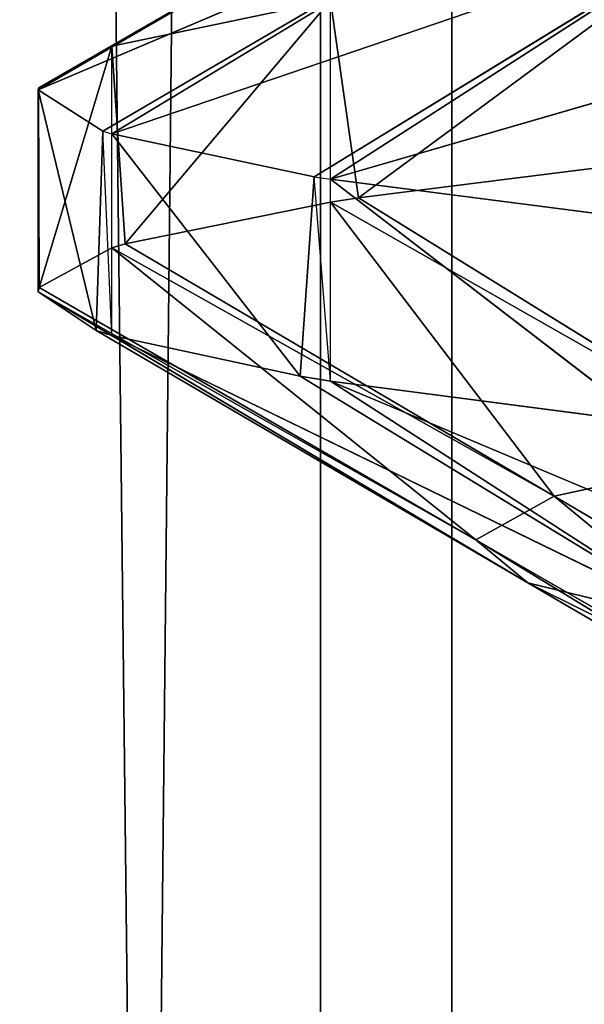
# Model space of a CAD drawing. Extents: x 23.4 to 34.4, y 0.2 to 38.3.
# Tile 523 of 595: x 28.6358 to 28.6708, y 26.2393 to 26.3004. Entities that reach past the tile are written whole.
import ezdxf

# ---------------------------------------------------------------- set-up
doc = ezdxf.new("R2010")
doc.units = 0
doc.header["$LTSCALE"] = 2.54
doc.layers.get('0').update_dxf_attribs({"color": 13, "linetype": 'CONTINUOUS'})

# ---------------------------------------------------------------- blocks, each defined once
blk = doc.blocks.new('SZCZOTKA_DO_WC_MOURO_-_WOL')
at = {"color": 0}
for p, q in [((28.625885, 24.445999, 4.452775), (28.65444, 27.183499, 4.400842)), ((28.625885, 24.445999, 4.452775), (28.65444, 27.183499, 4.400842)), ((28.662585, 24.445999, 4.790789), (28.631888, 27.183499, 4.740093)), ((28.662585, 24.445999, 4.790789), (28.631888, 27.183499, 4.740093)), ((28.65444, 24.445999, 4.400842), (28.65444, 27.183499, 4.400842)), ((28.65444, 24.445999, 4.400842), (28.65444, 27.183499, 4.400842)), ((28.662585, 24.445999, 4.790789), (28.662585, 27.183499, 4.790789)), ((28.662585, 24.445999, 4.790789), (28.662585, 27.183499, 4.790789)), ((28.641522, 26.298715, 4.642094), (28.668488, 26.314444, 4.639148)), ((28.641522, 26.298715, 4.642094), (28.668488, 26.314444, 4.639148)), ((28.664038, 26.311752, 4.592319), (28.636963, 26.295999, 4.589999)), ((28.636975, 26.296127, 4.59255), (28.664038, 26.311752, 4.592319)), ((28.641522, 26.298715, 4.642094), (28.664038, 26.311752, 4.592319)), ((28.641522, 26.298715, 4.642094), (28.664038, 26.311752, 4.592319)), ((28.636963, 26.295999, 4.589999), (28.667673, 26.309082, 4.545541)), ((28.636963, 26.295999, 4.589999), (28.667673, 26.309082, 4.545541)), ((28.64097, 26.293457, 4.541133), (28.667673, 26.309082, 4.545541)), ((28.667673, 26.309082, 4.545541), (28.641522, 26.293283, 4.537905)), ((28.641522, 26.293283, 4.537905), (28.679578, 26.306247, 4.499187)), ((28.641522, 26.293283, 4.537905), (28.679578, 26.306247, 4.499187)), ((28.654056, 26.290622, 4.490182), (28.679578, 26.306247, 4.499187)), ((28.679578, 26.306247, 4.499187), (28.655057, 26.290463, 4.487394)), ((28.656799, 26.289307, 4.697271), (28.677158, 26.304382, 4.74)), ((28.656799, 26.289307, 4.697271), (28.677158, 26.304382, 4.74)), ((28.655057, 26.290463, 4.487394), (28.699509, 26.303372, 4.455429)), ((28.655057, 26.290463, 4.487394), (28.699509, 26.303372, 4.455429)), ((28.655057, 26.301538, 4.692606), (28.641522, 26.298715, 4.642094)), ((28.655057, 26.301538, 4.692606), (28.641522, 26.298715, 4.642094)), ((28.642352, 26.286459, 4.646597), (28.655057, 26.301538, 4.692606)), ((28.642352, 26.286459, 4.646597), (28.655057, 26.301538, 4.692606)), ((28.655057, 26.289038, 4.692606), (28.655057, 26.301538, 4.692606)), ((28.656799, 26.289307, 4.697271), (28.655057, 26.301538, 4.692606)), ((28.641522, 26.298715, 4.642094), (28.636975, 26.296127, 4.59255)), ((28.641522, 26.298715, 4.642094), (28.636975, 26.296127, 4.59255)), ((28.637009, 26.283759, 4.595103), (28.641522, 26.298715, 4.642094)), ((28.637009, 26.283759, 4.595103), (28.641522, 26.298715, 4.642094)), ((28.641522, 26.286215, 4.642094), (28.641522, 26.298715, 4.642094)), ((28.642352, 26.286459, 4.646597), (28.641522, 26.298715, 4.642094)), ((28.636963, 26.283499, 4.589999), (28.636975, 26.296127, 4.59255)), ((28.636975, 26.296127, 4.59255), (28.636963, 26.295999, 4.589999)), ((28.637009, 26.283759, 4.595103), (28.636975, 26.296127, 4.59255)), ((28.640558, 26.281097, 4.543712), (28.636963, 26.295999, 4.589999)), ((28.636963, 26.295999, 4.589999), (28.64097, 26.293457, 4.541133)), ((28.640558, 26.281097, 4.543712), (28.636963, 26.295999, 4.589999)), ((28.636963, 26.283499, 4.589999), (28.636963, 26.295999, 4.589999)), ((28.636963, 26.295999, 4.589999), (28.64097, 26.293457, 4.541133)), ((28.640558, 26.281097, 4.543712), (28.64097, 26.293457, 4.541133)), ((28.641522, 26.280783, 4.537905), (28.64097, 26.293457, 4.541133)), ((28.64097, 26.293457, 4.541133), (28.641522, 26.293283, 4.537905)), ((28.653186, 26.278265, 4.492682), (28.641522, 26.293283, 4.537905)), ((28.641522, 26.293283, 4.537905), (28.654056, 26.290622, 4.490182)), ((28.653186, 26.278265, 4.492682), (28.641522, 26.293283, 4.537905)), ((28.641522, 26.280783, 4.537905), (28.641522, 26.293283, 4.537905)), ((28.641522, 26.293283, 4.537905), (28.654056, 26.290622, 4.490182)), ((28.656799, 26.289307, 4.697271), (28.677158, 26.291882, 4.739999)), ((28.656799, 26.289307, 4.697271), (28.677158, 26.291882, 4.739999)), ((28.653186, 26.278265, 4.492682), (28.654056, 26.290622, 4.490182)), ((28.655057, 26.277963, 4.487394), (28.654056, 26.290622, 4.490182)), ((28.654056, 26.290622, 4.490182), (28.655057, 26.290463, 4.487394)), ((28.674673, 26.275391, 4.444387), (28.655057, 26.290463, 4.487394)), ((28.655057, 26.290463, 4.487394), (28.677158, 26.287619, 4.44)), ((28.674673, 26.275391, 4.444387), (28.655057, 26.290463, 4.487394)), ((28.655057, 26.277963, 4.487394), (28.655057, 26.290463, 4.487394)), ((28.655057, 26.290463, 4.487394), (28.677158, 26.287619, 4.44)), ((28.642352, 26.286459, 4.646597), (28.655057, 26.289038, 4.692606)), ((28.642352, 26.286459, 4.646597), (28.655057, 26.289038, 4.692606)), ((28.655057, 26.289038, 4.692606), (28.656799, 26.289307, 4.697271)), ((28.682071, 26.273682, 4.687593), (28.655057, 26.289038, 4.692606)), ((28.655057, 26.289038, 4.692606), (28.668927, 26.270834, 4.641491)), ((28.655057, 26.289038, 4.692606), (28.668927, 26.270834, 4.641491)), ((28.682071, 26.273682, 4.687593), (28.655057, 26.289038, 4.692606)), ((28.656799, 26.289307, 4.697271), (28.682071, 26.273682, 4.687593)), ((28.656799, 26.289307, 4.697271), (28.682071, 26.273682, 4.687593)), ((28.641522, 26.286215, 4.642094), (28.642352, 26.286459, 4.646597)), ((28.642352, 26.286459, 4.646597), (28.668927, 26.270834, 4.641491)), ((28.642352, 26.286459, 4.646597), (28.668927, 26.270834, 4.641491)), ((28.637009, 26.283759, 4.595103), (28.641522, 26.286215, 4.642094)), ((28.637009, 26.283759, 4.595103), (28.641522, 26.286215, 4.642094)), ((28.668927, 26.270834, 4.641491), (28.641522, 26.286215, 4.642094)), ((28.641522, 26.286215, 4.642094), (28.664066, 26.268134, 4.594643)), ((28.641522, 26.286215, 4.642094), (28.664066, 26.268134, 4.594643)), ((28.668927, 26.270834, 4.641491), (28.641522, 26.286215, 4.642094)), ((28.636963, 26.283499, 4.589999), (28.637009, 26.283759, 4.595103)), ((28.640558, 26.281097, 4.543712), (28.636963, 26.283499, 4.589999)), ((28.664066, 26.268134, 4.594643), (28.636963, 26.283499, 4.589999)), ((28.636963, 26.283499, 4.589999), (28.667294, 26.265472, 4.547888)), ((28.636963, 26.283499, 4.589999), (28.667294, 26.265472, 4.547888)), ((28.640558, 26.281097, 4.543712), (28.636963, 26.283499, 4.589999)), ((28.664066, 26.268134, 4.594643), (28.636963, 26.283499, 4.589999)), ((28.637009, 26.283759, 4.595103), (28.664066, 26.268134, 4.594643)), ((28.637009, 26.283759, 4.595103), (28.664066, 26.268134, 4.594643)), ((28.640558, 26.281097, 4.543712), (28.667294, 26.265472, 4.547888)), ((28.640558, 26.281097, 4.543712), (28.667294, 26.265472, 4.547888)), ((28.641522, 26.280783, 4.537905), (28.640558, 26.281097, 4.543712)), ((28.653186, 26.278265, 4.492682), (28.641522, 26.280783, 4.537905)), ((28.667294, 26.265472, 4.547888), (28.641522, 26.280783, 4.537905)), ((28.641522, 26.280783, 4.537905), (28.678787, 26.262643, 4.501461)), ((28.641522, 26.280783, 4.537905), (28.678787, 26.262643, 4.501461)), ((28.653186, 26.278265, 4.492682), (28.641522, 26.280783, 4.537905)), ((28.667294, 26.265472, 4.547888), (28.641522, 26.280783, 4.537905)), ((28.653186, 26.278265, 4.492682), (28.678787, 26.262643, 4.501461)), ((28.653186, 26.278265, 4.492682), (28.678787, 26.262643, 4.501461)), ((28.655057, 26.277963, 4.487394), (28.653186, 26.278265, 4.492682)), ((28.674673, 26.275391, 4.444387), (28.655057, 26.277963, 4.487394)), ((28.678787, 26.262643, 4.501461), (28.655057, 26.277963, 4.487394)), ((28.655057, 26.277963, 4.487394), (28.698334, 26.259766, 4.457523)), ((28.655057, 26.277963, 4.487394), (28.698334, 26.259766, 4.457523)), ((28.674673, 26.275391, 4.444387), (28.655057, 26.277963, 4.487394)), ((28.678787, 26.262643, 4.501461), (28.655057, 26.277963, 4.487394)), ((28.668927, 26.270834, 4.641491), (28.682071, 26.273682, 4.687593)), ((28.668927, 26.270834, 4.641491), (28.682071, 26.273682, 4.687593)), ((28.664066, 26.268134, 4.594643), (28.668927, 26.270834, 4.641491)), ((28.664066, 26.268134, 4.594643), (28.668927, 26.270834, 4.641491)), ((28.668927, 26.270834, 4.641491), (28.695505, 26.255209, 4.636386)), ((28.668927, 26.270834, 4.641491), (28.695505, 26.255209, 4.636386)), ((28.668927, 26.270834, 4.641491), (28.691125, 26.252509, 4.594183)), ((28.668927, 26.270834, 4.641491), (28.691125, 26.252509, 4.594183)), ((28.667294, 26.265472, 4.547888), (28.664066, 26.268134, 4.594643)), ((28.664066, 26.268134, 4.594643), (28.691125, 26.252509, 4.594183)), ((28.664066, 26.268134, 4.594643), (28.691125, 26.252509, 4.594183)), ((28.664066, 26.268134, 4.594643), (28.694034, 26.249847, 4.552063)), ((28.664066, 26.268134, 4.594643), (28.694034, 26.249847, 4.552063)), ((28.667294, 26.265472, 4.547888), (28.664066, 26.268134, 4.594643)), ((28.678787, 26.262643, 4.501461), (28.667294, 26.265472, 4.547888)), ((28.667294, 26.265472, 4.547888), (28.694034, 26.249847, 4.552063)), ((28.667294, 26.265472, 4.547888), (28.694034, 26.249847, 4.552063)), ((28.667294, 26.265472, 4.547888), (28.704385, 26.247015, 4.51024)), ((28.667294, 26.265472, 4.547888), (28.704385, 26.247015, 4.51024)), ((28.678787, 26.262643, 4.501461), (28.667294, 26.265472, 4.547888))]:
    blk.add_line(p, q, dxfattribs=at)
mesh = blk.add_polyface(dxfattribs=at)
corners = [(34.436963, 37.783499, 8.989999), (23.436964, 0.7835, 8.989999), (23.436964, 37.783499, 8.989999)]
mesh.append_faces([[corners[k] for k in face] for face in [(0, 1, 2)]], dxfattribs={"color": 0})
mesh = blk.add_polyface(dxfattribs=at)
corners = [(34.436963, 37.783499, 8.989999), (33.936963, 0.2835, 8.989999), (23.436964, 0.7835, 8.989999)]
mesh.append_faces([[corners[k] for k in face] for face in [(0, 1, 2)]], dxfattribs={"color": 0})
mesh = blk.add_polyface(dxfattribs=at)
corners = [(34.436963, 37.783499, 9.189999), (23.436964, 37.783499, 9.189999), (34.436963, 0.7835, 9.189999)]
mesh.append_faces([[corners[k] for k in face] for face in [(0, 1, 2)]], dxfattribs={"color": 0})
mesh = blk.add_polyface(dxfattribs=at)
corners = [(34.436963, 0.7835, 9.189999), (23.436964, 37.783499, 9.189999), (23.436964, 0.7835, 9.189999)]
mesh.append_faces([[corners[k] for k in face] for face in [(0, 1, 2)]], dxfattribs={"color": 0})
mesh = blk.add_polyface(dxfattribs=at)
corners = [(28.713818, 24.433501, 3.821751), (28.583804, 24.433501, 3.872171), (28.713818, 36.333499, 3.821751)]
mesh.append_faces([[corners[k] for k in face] for face in [(0, 1, 2)]], dxfattribs={"color": 0})
mesh = blk.add_polyface(dxfattribs=at)
corners = [(28.713818, 36.333499, 3.821751), (28.583804, 24.433501, 3.872171), (28.583804, 36.333499, 3.872171)]
mesh.append_faces([[corners[k] for k in face] for face in [(0, 1, 2)]], dxfattribs={"color": 0})
mesh = blk.add_polyface(dxfattribs=at)
corners = [(28.746091, 24.433501, 5.366895), (28.614084, 36.333499, 5.321947), (28.614084, 24.433501, 5.321947)]
mesh.append_faces([[corners[k] for k in face] for face in [(0, 1, 2)]], dxfattribs={"color": 0})
mesh = blk.add_polyface(dxfattribs=at)
corners = [(28.746091, 36.333499, 5.366895), (28.614084, 36.333499, 5.321947), (28.746091, 24.433501, 5.366895)]
mesh.append_faces([[corners[k] for k in face] for face in [(0, 1, 2)]], dxfattribs={"color": 0})
mesh = blk.add_polyface(dxfattribs=at)
corners = [(28.625885, 27.183499, 4.452775), (28.625885, 24.445999, 4.452775), (28.65444, 27.183499, 4.400842)]
mesh.append_faces([[corners[k] for k in face] for face in [(0, 1, 2)]], dxfattribs={"color": 0})
mesh = blk.add_polyface(dxfattribs=at)
corners = [(28.65444, 27.183499, 4.400842), (28.625885, 24.445999, 4.452775), (28.65444, 24.445999, 4.400842)]
mesh.append_faces([[corners[k] for k in face] for face in [(0, 1, 2)]], dxfattribs={"color": 0})
mesh = blk.add_polyface(dxfattribs=at)
corners = [(28.662585, 27.183499, 4.790789), (28.662585, 24.445999, 4.790789), (28.631888, 27.183499, 4.740093)]
mesh.append_faces([[corners[k] for k in face] for face in [(0, 1, 2)]], dxfattribs={"color": 0})
mesh = blk.add_polyface(dxfattribs=at)
corners = [(28.631888, 27.183499, 4.740093), (28.662585, 24.445999, 4.790789), (28.631888, 24.445999, 4.740093)]
mesh.append_faces([[corners[k] for k in face] for face in [(0, 1, 2)]], dxfattribs={"color": 0})
mesh = blk.add_polyface(dxfattribs=at)
corners = [(28.65444, 27.183499, 4.400842), (28.65444, 24.445999, 4.400842), (28.69158, 27.183499, 4.354656)]
mesh.append_faces([[corners[k] for k in face] for face in [(0, 1, 2)]], dxfattribs={"color": 0})
mesh = blk.add_polyface(dxfattribs=at)
corners = [(28.69158, 27.183499, 4.354656), (28.65444, 24.445999, 4.400842), (28.69158, 24.445999, 4.354656)]
mesh.append_faces([[corners[k] for k in face] for face in [(0, 1, 2)]], dxfattribs={"color": 0})
mesh = blk.add_polyface(dxfattribs=at)
corners = [(28.70162, 27.183499, 4.835384), (28.70162, 24.445999, 4.835384), (28.662585, 27.183499, 4.790789)]
mesh.append_faces([[corners[k] for k in face] for face in [(0, 1, 2)]], dxfattribs={"color": 0})
mesh = blk.add_polyface(dxfattribs=at)
corners = [(28.662585, 27.183499, 4.790789), (28.70162, 24.445999, 4.835384), (28.662585, 24.445999, 4.790789)]
mesh.append_faces([[corners[k] for k in face] for face in [(0, 1, 2)]], dxfattribs={"color": 0})
mesh = blk.add_polyface(dxfattribs=at)
corners = [(28.641522, 26.298715, 4.642094), (28.668488, 26.314444, 4.639148), (28.664038, 26.311752, 4.592319)]
mesh.append_faces([[corners[k] for k in face] for face in [(0, 1, 2)]], dxfattribs={"color": 0})
mesh = blk.add_polyface(dxfattribs=at)
corners = [(28.655057, 26.301538, 4.692606), (28.668488, 26.314444, 4.639148), (28.641522, 26.298715, 4.642094)]
mesh.append_faces([[corners[k] for k in face] for face in [(0, 1, 2)]], dxfattribs={"color": 0})
mesh = blk.add_polyface(dxfattribs=at)
corners = [(28.664038, 26.311752, 4.592319), (28.667673, 26.309082, 4.545541), (28.636963, 26.295999, 4.589999)]
mesh.append_faces([[corners[k] for k in face] for face in [(0, 1, 2)]], dxfattribs={"color": 0})
mesh = blk.add_polyface(dxfattribs=at)
corners = [(28.641522, 26.298715, 4.642094), (28.664038, 26.311752, 4.592319), (28.636975, 26.296127, 4.59255)]
mesh.append_faces([[corners[k] for k in face] for face in [(0, 1, 2)]], dxfattribs={"color": 0})
mesh = blk.add_polyface(dxfattribs=at)
corners = [(28.636963, 26.295999, 4.589999), (28.667673, 26.309082, 4.545541), (28.64097, 26.293457, 4.541133)]
mesh.append_faces([[corners[k] for k in face] for face in [(0, 1, 2)]], dxfattribs={"color": 0})
mesh = blk.add_polyface(dxfattribs=at)
corners = [(28.667673, 26.309082, 4.545541), (28.679578, 26.306247, 4.499187), (28.641522, 26.293283, 4.537905)]
mesh.append_faces([[corners[k] for k in face] for face in [(0, 1, 2)]], dxfattribs={"color": 0})
mesh = blk.add_polyface(dxfattribs=at)
corners = [(28.641522, 26.293283, 4.537905), (28.679578, 26.306247, 4.499187), (28.654056, 26.290622, 4.490182)]
mesh.append_faces([[corners[k] for k in face] for face in [(0, 1, 2)]], dxfattribs={"color": 0})
mesh = blk.add_polyface(dxfattribs=at)
corners = [(28.679578, 26.306247, 4.499187), (28.699509, 26.303372, 4.455429), (28.655057, 26.290463, 4.487394)]
mesh.append_faces([[corners[k] for k in face] for face in [(0, 1, 2)]], dxfattribs={"color": 0})
mesh = blk.add_polyface(dxfattribs=at)
corners = [(28.677158, 26.304382, 4.74), (28.655057, 26.301538, 4.692606), (28.656799, 26.289307, 4.697271)]
mesh.append_faces([[corners[k] for k in face] for face in [(0, 1, 2)]], dxfattribs={"color": 0})
mesh = blk.add_polyface(dxfattribs=at)
corners = [(28.677158, 26.304382, 4.74), (28.656799, 26.289307, 4.697271), (28.677158, 26.291882, 4.739999)]
mesh.append_faces([[corners[k] for k in face] for face in [(0, 1, 2)]], dxfattribs={"color": 0})
mesh = blk.add_polyface(dxfattribs=at)
corners = [(28.655057, 26.290463, 4.487394), (28.699509, 26.303372, 4.455429), (28.677158, 26.287619, 4.44)]
mesh.append_faces([[corners[k] for k in face] for face in [(0, 1, 2)]], dxfattribs={"color": 0})
mesh = blk.add_polyface(dxfattribs=at)
corners = [(28.655057, 26.301538, 4.692606), (28.641522, 26.298715, 4.642094), (28.642352, 26.286459, 4.646597)]
mesh.append_faces([[corners[k] for k in face] for face in [(0, 1, 2)]], dxfattribs={"color": 0})
mesh = blk.add_polyface(dxfattribs=at)
corners = [(28.655057, 26.301538, 4.692606), (28.642352, 26.286459, 4.646597), (28.655057, 26.289038, 4.692606)]
mesh.append_faces([[corners[k] for k in face] for face in [(0, 1, 2)]], dxfattribs={"color": 0})
mesh = blk.add_polyface(dxfattribs=at)
corners = [(28.641522, 26.298715, 4.642094), (28.636975, 26.296127, 4.59255), (28.637009, 26.283759, 4.595103)]
mesh.append_faces([[corners[k] for k in face] for face in [(0, 1, 2)]], dxfattribs={"color": 0})
mesh = blk.add_polyface(dxfattribs=at)
corners = [(28.641522, 26.298715, 4.642094), (28.637009, 26.283759, 4.595103), (28.641522, 26.286215, 4.642094)]
mesh.append_faces([[corners[k] for k in face] for face in [(0, 1, 2)]], dxfattribs={"color": 0})
mesh = blk.add_polyface(dxfattribs=at)
corners = [(28.636963, 26.295999, 4.589999), (28.64097, 26.293457, 4.541133), (28.640558, 26.281097, 4.543712)]
mesh.append_faces([[corners[k] for k in face] for face in [(0, 1, 2)]], dxfattribs={"color": 0})
mesh = blk.add_polyface(dxfattribs=at)
corners = [(28.636963, 26.295999, 4.589999), (28.640558, 26.281097, 4.543712), (28.636963, 26.283499, 4.589999)]
mesh.append_faces([[corners[k] for k in face] for face in [(0, 1, 2)]], dxfattribs={"color": 0})
mesh = blk.add_polyface(dxfattribs=at)
corners = [(28.641522, 26.293283, 4.537905), (28.654056, 26.290622, 4.490182), (28.653186, 26.278265, 4.492682)]
mesh.append_faces([[corners[k] for k in face] for face in [(0, 1, 2)]], dxfattribs={"color": 0})
mesh = blk.add_polyface(dxfattribs=at)
corners = [(28.641522, 26.293283, 4.537905), (28.653186, 26.278265, 4.492682), (28.641522, 26.280783, 4.537905)]
mesh.append_faces([[corners[k] for k in face] for face in [(0, 1, 2)]], dxfattribs={"color": 0})
mesh = blk.add_polyface(dxfattribs=at)
corners = [(28.677158, 26.291882, 4.739999), (28.656799, 26.289307, 4.697271), (28.682071, 26.273682, 4.687593)]
mesh.append_faces([[corners[k] for k in face] for face in [(0, 1, 2)]], dxfattribs={"color": 0})
mesh = blk.add_polyface(dxfattribs=at)
corners = [(28.655057, 26.290463, 4.487394), (28.677158, 26.287619, 4.44), (28.674673, 26.275391, 4.444387)]
mesh.append_faces([[corners[k] for k in face] for face in [(0, 1, 2)]], dxfattribs={"color": 0})
mesh = blk.add_polyface(dxfattribs=at)
corners = [(28.655057, 26.290463, 4.487394), (28.674673, 26.275391, 4.444387), (28.655057, 26.277963, 4.487394)]
mesh.append_faces([[corners[k] for k in face] for face in [(0, 1, 2)]], dxfattribs={"color": 0})
mesh = blk.add_polyface(dxfattribs=at)
corners = [(28.655057, 26.289038, 4.692606), (28.642352, 26.286459, 4.646597), (28.668927, 26.270834, 4.641491)]
mesh.append_faces([[corners[k] for k in face] for face in [(0, 1, 2)]], dxfattribs={"color": 0})
mesh = blk.add_polyface(dxfattribs=at)
corners = [(28.656799, 26.289307, 4.697271), (28.655057, 26.289038, 4.692606), (28.682071, 26.273682, 4.687593)]
mesh.append_faces([[corners[k] for k in face] for face in [(0, 1, 2)]], dxfattribs={"color": 0})
mesh = blk.add_polyface(dxfattribs=at)
corners = [(28.655057, 26.289038, 4.692606), (28.668927, 26.270834, 4.641491), (28.682071, 26.273682, 4.687593)]
mesh.append_faces([[corners[k] for k in face] for face in [(0, 1, 2)]], dxfattribs={"color": 0})
mesh = blk.add_polyface(dxfattribs=at)
corners = [(28.642352, 26.286459, 4.646597), (28.641522, 26.286215, 4.642094), (28.668927, 26.270834, 4.641491)]
mesh.append_faces([[corners[k] for k in face] for face in [(0, 1, 2)]], dxfattribs={"color": 0})
mesh = blk.add_polyface(dxfattribs=at)
corners = [(28.641522, 26.286215, 4.642094), (28.637009, 26.283759, 4.595103), (28.664066, 26.268134, 4.594643)]
mesh.append_faces([[corners[k] for k in face] for face in [(0, 1, 2)]], dxfattribs={"color": 0})
mesh = blk.add_polyface(dxfattribs=at)
corners = [(28.641522, 26.286215, 4.642094), (28.664066, 26.268134, 4.594643), (28.668927, 26.270834, 4.641491)]
mesh.append_faces([[corners[k] for k in face] for face in [(0, 1, 2)]], dxfattribs={"color": 0})
mesh = blk.add_polyface(dxfattribs=at)
corners = [(28.637009, 26.283759, 4.595103), (28.636963, 26.283499, 4.589999), (28.664066, 26.268134, 4.594643)]
mesh.append_faces([[corners[k] for k in face] for face in [(0, 1, 2)]], dxfattribs={"color": 0})
mesh = blk.add_polyface(dxfattribs=at)
corners = [(28.664066, 26.268134, 4.594643), (28.636963, 26.283499, 4.589999), (28.667294, 26.265472, 4.547888)]
mesh.append_faces([[corners[k] for k in face] for face in [(0, 1, 2)]], dxfattribs={"color": 0})
mesh = blk.add_polyface(dxfattribs=at)
corners = [(28.636963, 26.283499, 4.589999), (28.640558, 26.281097, 4.543712), (28.667294, 26.265472, 4.547888)]
mesh.append_faces([[corners[k] for k in face] for face in [(0, 1, 2)]], dxfattribs={"color": 0})
mesh = blk.add_polyface(dxfattribs=at)
corners = [(28.667294, 26.265472, 4.547888), (28.640558, 26.281097, 4.543712), (28.641522, 26.280783, 4.537905)]
mesh.append_faces([[corners[k] for k in face] for face in [(0, 1, 2)]], dxfattribs={"color": 0})
mesh = blk.add_polyface(dxfattribs=at)
corners = [(28.667294, 26.265472, 4.547888), (28.641522, 26.280783, 4.537905), (28.678787, 26.262643, 4.501461)]
mesh.append_faces([[corners[k] for k in face] for face in [(0, 1, 2)]], dxfattribs={"color": 0})
mesh = blk.add_polyface(dxfattribs=at)
corners = [(28.641522, 26.280783, 4.537905), (28.653186, 26.278265, 4.492682), (28.678787, 26.262643, 4.501461)]
mesh.append_faces([[corners[k] for k in face] for face in [(0, 1, 2)]], dxfattribs={"color": 0})
mesh = blk.add_polyface(dxfattribs=at)
corners = [(28.678787, 26.262643, 4.501461), (28.653186, 26.278265, 4.492682), (28.655057, 26.277963, 4.487394)]
mesh.append_faces([[corners[k] for k in face] for face in [(0, 1, 2)]], dxfattribs={"color": 0})
mesh = blk.add_polyface(dxfattribs=at)
corners = [(28.678787, 26.262643, 4.501461), (28.655057, 26.277963, 4.487394), (28.698334, 26.259766, 4.457523)]
mesh.append_faces([[corners[k] for k in face] for face in [(0, 1, 2)]], dxfattribs={"color": 0})
mesh = blk.add_polyface(dxfattribs=at)
corners = [(28.655057, 26.277963, 4.487394), (28.674673, 26.275391, 4.444387), (28.698334, 26.259766, 4.457523)]
mesh.append_faces([[corners[k] for k in face] for face in [(0, 1, 2)]], dxfattribs={"color": 0})
mesh = blk.add_polyface(dxfattribs=at)
corners = [(28.682071, 26.273682, 4.687593), (28.668927, 26.270834, 4.641491), (28.695505, 26.255209, 4.636386)]
mesh.append_faces([[corners[k] for k in face] for face in [(0, 1, 2)]], dxfattribs={"color": 0})
mesh = blk.add_polyface(dxfattribs=at)
corners = [(28.668927, 26.270834, 4.641491), (28.664066, 26.268134, 4.594643), (28.691125, 26.252509, 4.594183)]
mesh.append_faces([[corners[k] for k in face] for face in [(0, 1, 2)]], dxfattribs={"color": 0})
mesh = blk.add_polyface(dxfattribs=at)
corners = [(28.668927, 26.270834, 4.641491), (28.691125, 26.252509, 4.594183), (28.695505, 26.255209, 4.636386)]
mesh.append_faces([[corners[k] for k in face] for face in [(0, 1, 2)]], dxfattribs={"color": 0})
mesh = blk.add_polyface(dxfattribs=at)
corners = [(28.664066, 26.268134, 4.594643), (28.694034, 26.249847, 4.552063), (28.691125, 26.252509, 4.594183)]
mesh.append_faces([[corners[k] for k in face] for face in [(0, 1, 2)]], dxfattribs={"color": 0})
mesh = blk.add_polyface(dxfattribs=at)
corners = [(28.664066, 26.268134, 4.594643), (28.667294, 26.265472, 4.547888), (28.694034, 26.249847, 4.552063)]
mesh.append_faces([[corners[k] for k in face] for face in [(0, 1, 2)]], dxfattribs={"color": 0})
mesh = blk.add_polyface(dxfattribs=at)
corners = [(28.694034, 26.249847, 4.552063), (28.667294, 26.265472, 4.547888), (28.704385, 26.247015, 4.51024)]
mesh.append_faces([[corners[k] for k in face] for face in [(0, 1, 2)]], dxfattribs={"color": 0})
mesh = blk.add_polyface(dxfattribs=at)
corners = [(28.667294, 26.265472, 4.547888), (28.678787, 26.262643, 4.501461), (28.704385, 26.247015, 4.51024)]
mesh.append_faces([[corners[k] for k in face] for face in [(0, 1, 2)]], dxfattribs={"color": 0})

msp = doc.modelspace()

# ---------------------------------------------------------------- block references
at = {"color": 0}
msp.add_blockref('SZCZOTKA_DO_WC_MOURO_-_WOL', (0, 0), dxfattribs=at)

doc.saveas('drawing.dxf')
